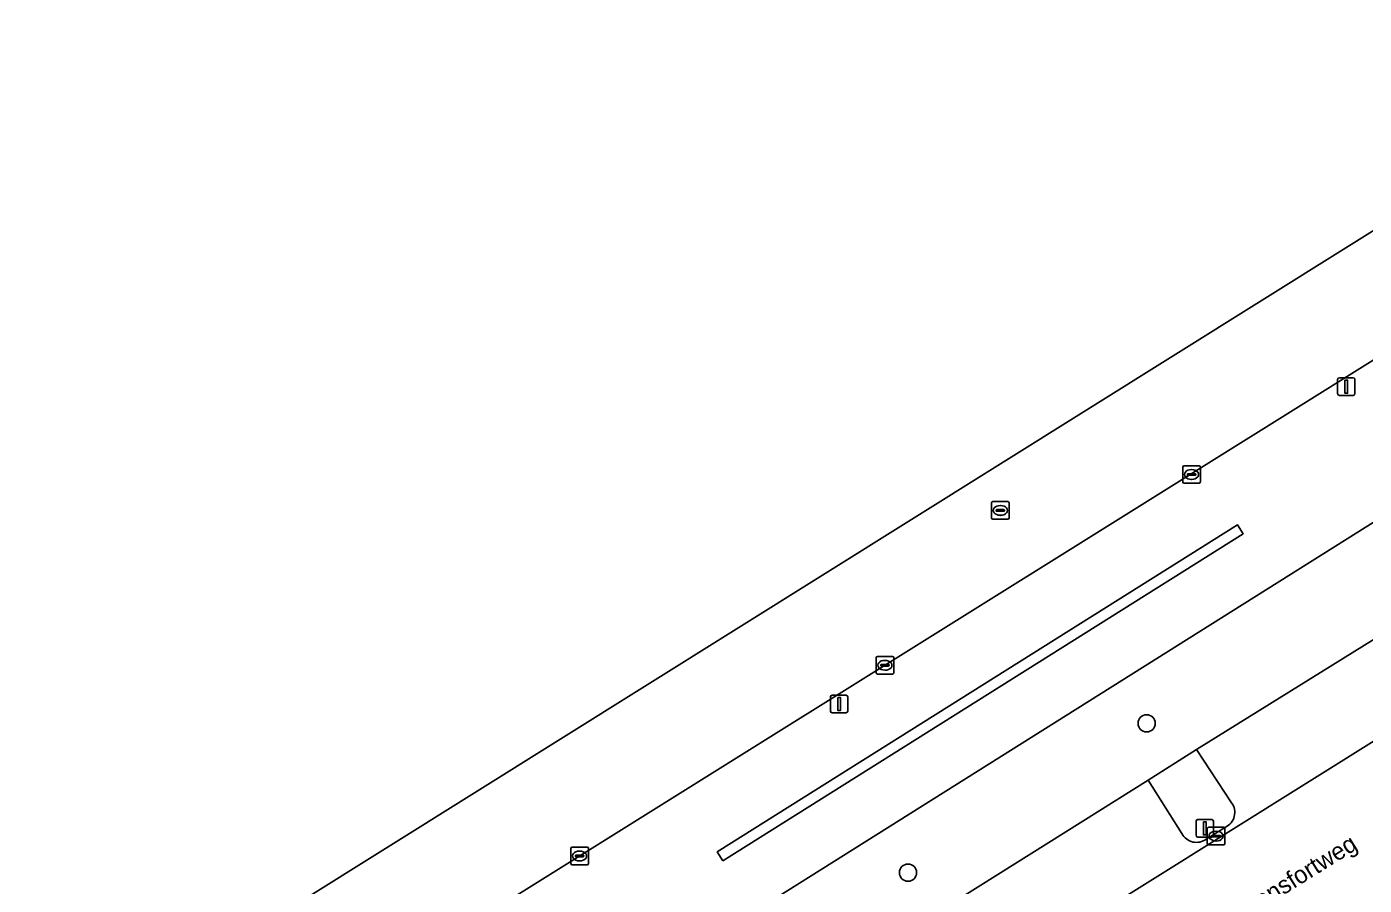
# Model space of a CAD drawing. Extents: x 158455 to 159797, y 387218 to 388672.
# Drawn here: x 158586.4 to 158662.6, y 387962.7 to 388011.6 of the extents above; entities that cross this region are included whole.
import ezdxf

# ---------------------------------------------------------------- set-up
doc = ezdxf.new("R2010")
doc.units = 0
for name, color, linetype in [('IMGEO_Boom', 7, 'Continuous'), ('IMGEO_Groenvoorziening', 7, 'Continuous'), ('IMGEO_Haag', 7, 'Continuous'), ('IMGEO_Kolk', 7, 'Continuous'), ('IMGEO_Lichtmast', 7, 'Continuous'), ('IMGEO_Openbare_ruimte_label', 7, 'Continuous'), ('IMGEO_Parkeervlak_open', 7, 'Continuous'), ('IMGEO_Rijbaan_lokaal_gesloten', 7, 'Continuous'), ('IMGEO_Rioolput', 7, 'Continuous')]:
    doc.layers.add(name, color=color, linetype=linetype)

msp = doc.modelspace()

# ---------------------------------------------------------------- linework, layer by layer
at = {"layer": 'IMGEO_Boom'}
for centre in [(158650.157, 387971.942), (158636.568, 387963.44)]:
    msp.add_circle(centre, 0.489, dxfattribs=at)
at = {"layer": 'IMGEO_Groenvoorziening'}
for points in [[(158681.258, 388004.023), (158680.443, 388003.507), (158679.799, 388003.099), (158674.848, 388000), (158586.704, 387944.915), (158591.006, 387938.082), (158681.122, 387994.739), (158681.503, 387994.979), (158681.403, 387998.044), (158681.34, 388000), (158681.495, 388001.799), (158682.361, 388002.322)], [(158626.021, 387964.112), (158625.701, 387964.62), (158655.332, 387983.249), (158655.652, 387982.741)], [(158626.021, 387964.112), (158655.652, 387982.741), (158655.332, 387983.249), (158625.701, 387964.62)]]:
    msp.add_lwpolyline(points, close=True, dxfattribs=at)
for points in [[(158684.358, 388003.531), (158682.361, 388002.322), (158681.495, 388001.799), (158681.34, 388000), (158681.403, 387998.044), (158681.503, 387994.979), (158681.122, 387994.739), (158591.006, 387938.082), (158595.514, 387930.784), (158600.33, 387923.19)], [(158610.717, 387941.518), (158614.217, 387943.887), (158613.192, 387945.51), (158623.656, 387952.083), (158626.454, 387953.83), (158636.923, 387960.416), (158639.743, 387962.124), (158650.237, 387968.707), (158652.994, 387970.461), (158663.669, 387977.074), (158666.375, 387978.758), (158676.888, 387985.331), (158678.526, 387986.349), (158686.746, 387991.519), (158690.435, 387993.935)], [(158654.993, 387967.42), (158652.994, 387970.461), (158650.237, 387968.707), (158652.163, 387965.667)], [(158653.556, 387965.35), (158654.645, 387966.031)]]:
    msp.add_lwpolyline(points, dxfattribs=at)
for centre, radius, start, end in [((158654.256, 387966.867), 0.922, 294.98311, 36.88618), ((158652.992, 387966.091), 0.931, 207.07043, 307.28904)]:
    msp.add_arc(centre, radius, start, end, dxfattribs=at)
at = {"layer": 'IMGEO_Haag'}
msp.add_lwpolyline([(158626.021, 387964.112), (158655.652, 387982.741), (158655.332, 387983.249), (158625.701, 387964.62)], close=True, dxfattribs=at)
at = {"layer": 'IMGEO_Kolk'}
for p, q in [((158652.217, 387985.688), (158652.217, 387986.54)), ((158652.292, 387986.614), (158653.144, 387986.614)), ((158652.476, 387986.108), (158652.476, 387986.12)), ((158652.519, 387986.157), (158652.917, 387986.157)), ((158652.705, 387986.394), (158652.73, 387986.394)), ((158652.96, 387986.12), (158652.96, 387986.108)), ((158653.218, 387986.54), (158653.218, 387985.688)), ((158653.144, 387985.614), (158652.292, 387985.614)), ((158652.914, 387986.071), (158652.516, 387986.071)), ((158652.728, 387985.834), (158652.703, 387985.834)), ((158634.751, 387974.823), (158634.751, 387975.675)), ((158634.826, 387975.749), (158635.678, 387975.749)), ((158635.239, 387975.529), (158635.264, 387975.529)), ((158635.752, 387975.675), (158635.752, 387974.823)), ((158635.678, 387974.749), (158634.826, 387974.749)), ((158635.01, 387975.243), (158635.01, 387975.255)), ((158635.448, 387975.206), (158635.05, 387975.206)), ((158635.053, 387975.292), (158635.451, 387975.292)), ((158635.262, 387974.969), (158635.237, 387974.969)), ((158635.494, 387975.255), (158635.494, 387975.243)), ((158653.613, 387965.094), (158653.613, 387965.946)), ((158653.688, 387966.02), (158654.54, 387966.02)), ((158653.872, 387965.514), (158653.872, 387965.526)), ((158653.915, 387965.563), (158654.313, 387965.563)), ((158654.101, 387965.8), (158654.126, 387965.8)), ((158654.356, 387965.526), (158654.356, 387965.514)), ((158654.614, 387965.946), (158654.614, 387965.094)), ((158617.361, 387963.964), (158617.361, 387964.816)), ((158617.436, 387964.89), (158618.288, 387964.89)), ((158618.362, 387964.816), (158618.362, 387963.964)), ((158654.54, 387965.02), (158653.688, 387965.02)), ((158654.31, 387965.477), (158653.912, 387965.477)), ((158654.124, 387965.24), (158654.099, 387965.24)), ((158617.62, 387964.384), (158617.62, 387964.396)), ((158618.058, 387964.347), (158617.66, 387964.347)), ((158617.663, 387964.433), (158618.061, 387964.433)), ((158617.872, 387964.11), (158617.847, 387964.11)), ((158617.849, 387964.67), (158617.874, 387964.67)), ((158618.104, 387964.396), (158618.104, 387964.384)), ((158618.288, 387963.89), (158617.436, 387963.89))]:
    msp.add_line(p, q, dxfattribs=at)
for points in [[(158652.217, 387985.688), (158652.217, 387986.54)], [(158652.292, 387986.614), (158653.144, 387986.614)], [(158653.218, 387986.54), (158653.218, 387985.688)], [(158653.144, 387985.614), (158652.292, 387985.614)], [(158634.751, 387974.823), (158634.751, 387975.675)], [(158634.826, 387975.749), (158635.678, 387975.749)], [(158635.752, 387975.675), (158635.752, 387974.823)], [(158635.678, 387974.749), (158634.826, 387974.749)], [(158653.613, 387965.094), (158653.613, 387965.946)], [(158653.688, 387966.02), (158654.54, 387966.02)], [(158654.614, 387965.946), (158654.614, 387965.094)], [(158617.361, 387963.964), (158617.361, 387964.816)], [(158617.436, 387964.89), (158618.288, 387964.89)], [(158618.362, 387964.816), (158618.362, 387963.964)], [(158654.54, 387965.02), (158653.688, 387965.02)], [(158618.288, 387963.89), (158617.436, 387963.89)]]:
    msp.add_lwpolyline(points, dxfattribs=at)
for centre, radius, start, end in [((158652.294, 387986.538), 0.0765, 91.55205, 178.44795), ((158652.294, 387986.538), 0.0765, 91.55205, 178.44795), ((158652.516, 387986.117), 0.0403, 85.87752, 175.75265), ((158652.513, 387986.107), 0.0366, 178.93798, 274.71019), ((158652.917, 387986.114), 0.043, 264.86636, 352.45326), ((158652.921, 387986.119), 0.0386, 1.73085, 96.63898), ((158653.142, 387986.538), 0.0765, 1.55205, 88.44795), ((158653.142, 387986.538), 0.0765, 1.55205, 88.44795), ((158652.294, 387985.69), 0.0765, 181.55205, 268.44795), ((158652.294, 387985.69), 0.0765, 181.55205, 268.44795), ((158653.142, 387985.69), 0.0765, 271.55205, 358.44795), ((158653.142, 387985.69), 0.0765, 271.55205, 358.44795), ((158634.828, 387975.673), 0.0765, 91.55205, 178.44795), ((158634.828, 387975.673), 0.0765, 91.55205, 178.44795), ((158635.676, 387975.673), 0.0765, 1.55205, 88.44795), ((158635.676, 387975.673), 0.0765, 1.55205, 88.44795), ((158634.828, 387974.825), 0.0765, 181.55205, 268.44795), ((158634.828, 387974.825), 0.0765, 181.55205, 268.44795), ((158635.05, 387975.252), 0.0403, 85.87752, 175.75265), ((158635.047, 387975.242), 0.0366, 178.93798, 274.71019), ((158635.451, 387975.249), 0.043, 264.86636, 352.45326), ((158635.455, 387975.254), 0.0386, 1.73085, 96.63898), ((158635.676, 387974.825), 0.0765, 271.55205, 358.44795), ((158635.676, 387974.825), 0.0765, 271.55205, 358.44795), ((158653.69, 387965.944), 0.0765, 91.55205, 178.44795), ((158653.69, 387965.944), 0.0765, 91.55205, 178.44795), ((158653.912, 387965.523), 0.0403, 85.87752, 175.75265), ((158654.317, 387965.525), 0.0386, 1.73085, 96.63898), ((158654.538, 387965.944), 0.0765, 1.55205, 88.44795), ((158654.538, 387965.944), 0.0765, 1.55205, 88.44795), ((158617.438, 387964.814), 0.0765, 91.55205, 178.44795), ((158617.438, 387964.814), 0.0765, 91.55205, 178.44795), ((158618.286, 387964.814), 0.0765, 1.55205, 88.44795), ((158618.286, 387964.814), 0.0765, 1.55205, 88.44795), ((158653.69, 387965.096), 0.0765, 181.55205, 268.44795), ((158653.69, 387965.096), 0.0765, 181.55205, 268.44795), ((158653.909, 387965.513), 0.0366, 178.93798, 274.71019), ((158654.313, 387965.52), 0.043, 264.86636, 352.45326), ((158654.538, 387965.096), 0.0765, 271.55205, 358.44795), ((158654.538, 387965.096), 0.0765, 271.55205, 358.44795), ((158617.66, 387964.393), 0.0403, 85.87752, 175.75265), ((158617.657, 387964.383), 0.0366, 178.93798, 274.71019), ((158618.061, 387964.39), 0.043, 264.86636, 352.45326), ((158618.065, 387964.395), 0.0386, 1.73085, 96.63898), ((158617.438, 387963.966), 0.0765, 181.55205, 268.44795), ((158617.438, 387963.966), 0.0765, 181.55205, 268.44795), ((158618.286, 387963.966), 0.0765, 271.55205, 358.44795), ((158618.286, 387963.966), 0.0765, 271.55205, 358.44795)]:
    msp.add_arc(centre, radius, start, end, dxfattribs=at)
for centre, major_axis, ratio, start_param, end_param in [((158652.704, 387986.114), (-0.387, 0.002), 0.722429, 4.712389, 7.853982), ((158652.729, 387986.114), (-0.39, 0.002), 0.717154, 1.570796, 4.712389), ((158635.238, 387975.249), (-0.387, 0.002), 0.722429, 4.712389, 7.853982), ((158635.263, 387975.249), (-0.39, 0.002), 0.717154, 1.570796, 4.712389), ((158654.1, 387965.52), (-0.387, 0.002), 0.722429, 4.712389, 7.853982), ((158654.125, 387965.52), (-0.39, 0.002), 0.717154, 1.570796, 4.712389), ((158617.848, 387964.39), (-0.387, 0.002), 0.722429, 4.712389, 7.853982), ((158617.873, 387964.39), (-0.39, 0.002), 0.717154, 1.570796, 4.712389)]:
    msp.add_ellipse(centre, major_axis=major_axis, ratio=ratio, start_param=start_param, end_param=end_param, dxfattribs=at)
at = {"layer": 'IMGEO_Lichtmast'}
for p, q in [((158661.033, 387990.72), (158661.033, 387991.52)), ((158661.033, 387991.52), (158661.033, 387990.72)), ((158661.133, 387991.62), (158661.923, 387991.62)), ((158661.923, 387991.62), (158661.133, 387991.62)), ((158662.023, 387991.52), (158662.023, 387990.72)), ((158662.023, 387990.72), (158662.023, 387991.52)), ((158661.923, 387990.62), (158661.133, 387990.62)), ((158661.133, 387990.62), (158661.923, 387990.62)), ((158632.149, 387972.643), (158632.149, 387973.443)), ((158632.149, 387973.443), (158632.149, 387972.643)), ((158632.249, 387973.543), (158633.039, 387973.543)), ((158633.039, 387973.543), (158632.249, 387973.543)), ((158633.139, 387973.443), (158633.139, 387972.643)), ((158633.139, 387972.643), (158633.139, 387973.443)), ((158633.039, 387972.543), (158632.249, 387972.543)), ((158632.249, 387972.543), (158633.039, 387972.543)), ((158652.973, 387965.565), (158652.973, 387966.365)), ((158652.973, 387966.365), (158652.973, 387965.565)), ((158653.073, 387966.465), (158653.863, 387966.465)), ((158653.863, 387966.465), (158653.073, 387966.465)), ((158653.963, 387966.365), (158653.963, 387965.565)), ((158653.963, 387965.565), (158653.963, 387966.365)), ((158653.863, 387965.465), (158653.073, 387965.465)), ((158653.073, 387965.465), (158653.863, 387965.465))]:
    msp.add_line(p, q, dxfattribs=at)
for points in [[(158661.453, 387991.495), (158661.603, 387991.495), (158661.603, 387990.745), (158661.453, 387990.745), (158661.453, 387991.495)], [(158632.569, 387973.418), (158632.719, 387973.418), (158632.719, 387972.668), (158632.569, 387972.668), (158632.569, 387973.418)], [(158653.393, 387966.34), (158653.543, 387966.34), (158653.543, 387965.59), (158653.393, 387965.59), (158653.393, 387966.34)]]:
    msp.add_lwpolyline(points, dxfattribs=at)
for centre, start, end in [((158661.133, 387991.52), 90, 180), ((158661.133, 387991.52), 90, 180), ((158661.923, 387991.52), 0, 90), ((158661.923, 387991.52), 360, 90), ((158661.133, 387990.72), 180, 270), ((158661.133, 387990.72), 180, 270), ((158661.923, 387990.72), 270, 0), ((158661.923, 387990.72), 270, 0), ((158632.249, 387973.443), 90, 180), ((158632.249, 387973.443), 90, 180), ((158633.039, 387973.443), 0, 90), ((158633.039, 387973.443), 360, 90), ((158632.249, 387972.643), 180, 270), ((158632.249, 387972.643), 180, 270), ((158633.039, 387972.643), 270, 0), ((158633.039, 387972.643), 270, 0), ((158653.073, 387966.365), 90, 180), ((158653.073, 387966.365), 90, 180), ((158653.863, 387966.365), 0, 90), ((158653.863, 387966.365), 360, 90), ((158653.073, 387965.565), 180, 270), ((158653.073, 387965.565), 180, 270), ((158653.863, 387965.565), 270, 0), ((158653.863, 387965.565), 270, 0)]:
    msp.add_arc(centre, 0.1, start, end, dxfattribs=at)
at = {"layer": 'IMGEO_Parkeervlak_open'}
for points in [[(158614.197, 387940.345), (158690.944, 387988.345)], [(158665.564, 387973.975), (158663.669, 387977.074), (158652.994, 387970.461), (158654.993, 387967.42)], [(158652.163, 387965.667), (158650.237, 387968.707), (158639.743, 387962.124), (158641.683, 387959.045)], [(158654.645, 387966.031), (158653.556, 387965.35)]]:
    msp.add_lwpolyline(points, dxfattribs=at)
for centre, radius, start, end in [((158654.256, 387966.867), 0.922, 294.98311, 36.88618), ((158652.992, 387966.091), 0.931, 207.07043, 307.28904)]:
    msp.add_arc(centre, radius, start, end, dxfattribs=at)
at = {"layer": 'IMGEO_Rijbaan_lokaal_gesloten'}
msp.add_lwpolyline([(158551.782, 387930.421), (158555.076, 387925.231), (158585.207, 387943.981), (158586.704, 387944.915), (158674.848, 388000), (158679.799, 388003.099), (158680.443, 388003.507), (158681.258, 388004.023), (158683.398, 388005.331), (158684.977, 388006.315), (158684.901, 388006.431), (158681.622, 388011.613), (158681.622, 388011.613)], close=True, dxfattribs=at)
msp.add_lwpolyline([(158691.261, 387988.543), (158690.944, 387988.345), (158614.197, 387940.345), (158611.756, 387938.648), (158615.34, 387931.575), (158616.755, 387932.616), (158693.899, 387980.837)], dxfattribs=at)
at = {"layer": 'IMGEO_Rioolput'}
for p, q in [((158641.4, 387984.568), (158642.252, 387984.568)), ((158641.325, 387983.642), (158641.325, 387984.494)), ((158641.584, 387984.062), (158641.584, 387984.074)), ((158642.022, 387984.025), (158641.624, 387984.025)), ((158641.627, 387984.111), (158642.025, 387984.111)), ((158641.813, 387984.348), (158641.838, 387984.348)), ((158642.068, 387984.074), (158642.068, 387984.062)), ((158642.326, 387984.494), (158642.326, 387983.642)), ((158642.252, 387983.568), (158641.4, 387983.568)), ((158641.836, 387983.788), (158641.811, 387983.788))]:
    msp.add_line(p, q, dxfattribs=at)
for points in [[(158641.4, 387984.568), (158642.252, 387984.568)], [(158641.325, 387983.642), (158641.325, 387984.494)], [(158642.326, 387984.494), (158642.326, 387983.642)], [(158642.252, 387983.568), (158641.4, 387983.568)]]:
    msp.add_lwpolyline(points, dxfattribs=at)
for centre, radius, start, end in [((158641.402, 387984.492), 0.0765, 91.55205, 178.44795), ((158641.402, 387984.492), 0.0765, 91.55205, 178.44795), ((158642.25, 387984.492), 0.0765, 1.55205, 88.44795), ((158642.25, 387984.492), 0.0765, 1.55205, 88.44795), ((158641.624, 387984.071), 0.0403, 85.87752, 175.75265), ((158641.621, 387984.061), 0.0366, 178.93798, 274.71019), ((158642.025, 387984.068), 0.043, 264.86636, 352.45326), ((158642.029, 387984.073), 0.0386, 1.73085, 96.63898), ((158641.402, 387983.644), 0.0765, 181.55205, 268.44795), ((158641.402, 387983.644), 0.0765, 181.55205, 268.44795), ((158642.25, 387983.644), 0.0765, 271.55205, 358.44795), ((158642.25, 387983.644), 0.0765, 271.55205, 358.44795)]:
    msp.add_arc(centre, radius, start, end, dxfattribs=at)
for centre, major_axis, ratio, start_param, end_param in [((158641.812, 387984.068), (-0.387, 0.002), 0.722429, 4.712389, 7.853982), ((158641.837, 387984.068), (-0.39, 0.002), 0.717154, 1.570796, 4.712389)]:
    msp.add_ellipse(centre, major_axis=major_axis, ratio=ratio, start_param=start_param, end_param=end_param, dxfattribs=at)

# ---------------------------------------------------------------- texts
at = {"layer": 'IMGEO_Openbare_ruimte_label'}
msp.add_text('Mensfortweg', height=1, rotation=31.92646, dxfattribs=at).set_placement((158655.743, 387960.773))

doc.saveas('drawing.dxf')
